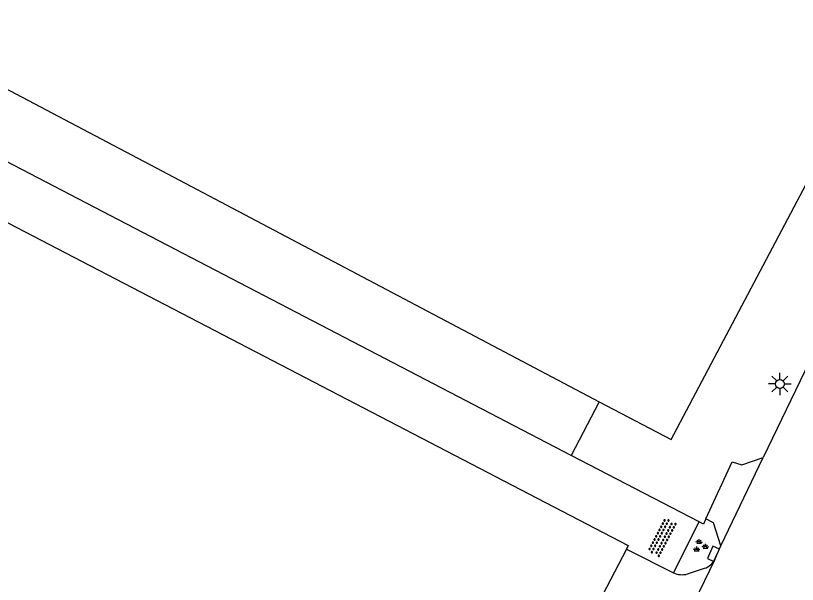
# Model space of a CAD drawing. Extents: x 135999 to 138000, y 396000 to 398501.
# Drawn here: x 136178.9 to 136222.5, y 397908.55 to 397940.28 of the extents above; entities that cross this region are included whole.
import ezdxf

# ---------------------------------------------------------------- set-up
doc = ezdxf.new("R2010")
doc.units = 0
for name, color, linetype in [('gg-afsc-hekwerk', 7, 'Continuous'), ('gg-bbg-hoofdgebouw', 7, 'Continuous'), ('gg-knt-verharding', 7, 'Continuous'), ('gg-knt-verharding nz', 7, 'Continuous'), ('gt-grn-groengrens', 7, 'Continuous'), ('gt-symb-groenvak', 7, 'Continuous'), ('gt-symb-kolk', 7, 'Continuous'), ('gt-symb-lichtmast', 7, 'Continuous'), ('gt-symb-overige verharding', 7, 'Continuous')]:
    doc.layers.add(name, color=color, linetype=linetype)

# ---------------------------------------------------------------- blocks, each defined once
blk = doc.blocks.new('gt0-OVH')
at = {"layer": 'gt-symb-overige verharding'}
for points in [[(-0.972, 0.298), (-0.967, 0.308), (-0.965, 0.319), (-0.966, 0.33), (-0.971, 0.34), (-0.978, 0.348), (-0.988, 0.353), (-0.999, 0.355), (-1.01, 0.354), (-1.02, 0.349), (-1.028, 0.342), (-1.033, 0.332), (-1.035, 0.321), (-1.034, 0.31), (-1.029, 0.3), (-1.022, 0.292), (-1.012, 0.287), (-1.001, 0.285), (-0.99, 0.286), (-0.98, 0.291)], [(-0.872, 0.106), (-0.867, 0.116), (-0.865, 0.126), (-0.866, 0.137), (-0.871, 0.147), (-0.878, 0.156), (-0.888, 0.161), (-0.899, 0.163), (-0.91, 0.162), (-0.92, 0.157), (-0.928, 0.15), (-0.933, 0.14), (-0.935, 0.129), (-0.934, 0.118), (-0.929, 0.108), (-0.922, 0.1), (-0.912, 0.095), (-0.901, 0.092), (-0.89, 0.094), (-0.88, 0.098)], [(-0.772, 0.298), (-0.767, 0.308), (-0.765, 0.319), (-0.766, 0.33), (-0.771, 0.34), (-0.778, 0.348), (-0.788, 0.353), (-0.799, 0.355), (-0.81, 0.354), (-0.82, 0.349), (-0.828, 0.342), (-0.833, 0.332), (-0.835, 0.321), (-0.834, 0.31), (-0.829, 0.3), (-0.822, 0.292), (-0.812, 0.287), (-0.801, 0.285), (-0.79, 0.286), (-0.78, 0.291)], [(-0.672, 0.106), (-0.667, 0.116), (-0.665, 0.126), (-0.666, 0.137), (-0.671, 0.147), (-0.678, 0.156), (-0.688, 0.161), (-0.699, 0.163), (-0.71, 0.162), (-0.72, 0.157), (-0.728, 0.15), (-0.733, 0.14), (-0.735, 0.129), (-0.734, 0.118), (-0.729, 0.108), (-0.722, 0.1), (-0.712, 0.095), (-0.701, 0.092), (-0.69, 0.094), (-0.68, 0.098)], [(-0.572, 0.298), (-0.567, 0.308), (-0.565, 0.319), (-0.566, 0.33), (-0.571, 0.34), (-0.578, 0.348), (-0.588, 0.353), (-0.599, 0.355), (-0.61, 0.354), (-0.62, 0.349), (-0.628, 0.342), (-0.633, 0.332), (-0.635, 0.321), (-0.634, 0.31), (-0.629, 0.3), (-0.622, 0.292), (-0.612, 0.287), (-0.601, 0.285), (-0.59, 0.286), (-0.58, 0.291)], [(-0.472, 0.106), (-0.467, 0.116), (-0.465, 0.126), (-0.466, 0.137), (-0.471, 0.147), (-0.478, 0.156), (-0.488, 0.161), (-0.499, 0.163), (-0.51, 0.162), (-0.52, 0.157), (-0.528, 0.15), (-0.533, 0.14), (-0.535, 0.129), (-0.534, 0.118), (-0.529, 0.108), (-0.522, 0.1), (-0.512, 0.095), (-0.501, 0.092), (-0.49, 0.094), (-0.48, 0.098)], [(-0.372, 0.298), (-0.367, 0.308), (-0.365, 0.319), (-0.366, 0.33), (-0.371, 0.34), (-0.378, 0.348), (-0.388, 0.353), (-0.399, 0.355), (-0.41, 0.354), (-0.42, 0.349), (-0.428, 0.342), (-0.433, 0.332), (-0.435, 0.321), (-0.434, 0.31), (-0.429, 0.3), (-0.422, 0.292), (-0.412, 0.287), (-0.401, 0.285), (-0.39, 0.286), (-0.38, 0.291)], [(-0.272, 0.106), (-0.267, 0.116), (-0.265, 0.126), (-0.266, 0.137), (-0.271, 0.147), (-0.278, 0.156), (-0.288, 0.161), (-0.299, 0.163), (-0.31, 0.162), (-0.32, 0.157), (-0.328, 0.15), (-0.333, 0.14), (-0.335, 0.129), (-0.334, 0.118), (-0.329, 0.108), (-0.322, 0.1), (-0.312, 0.095), (-0.301, 0.092), (-0.29, 0.094), (-0.28, 0.098)], [(-0.172, 0.298), (-0.167, 0.308), (-0.165, 0.319), (-0.166, 0.33), (-0.171, 0.34), (-0.178, 0.348), (-0.188, 0.353), (-0.199, 0.355), (-0.21, 0.354), (-0.22, 0.349), (-0.228, 0.342), (-0.233, 0.332), (-0.235, 0.321), (-0.234, 0.31), (-0.229, 0.3), (-0.222, 0.292), (-0.212, 0.287), (-0.201, 0.285), (-0.19, 0.286), (-0.18, 0.291)], [(-0.072, 0.106), (-0.067, 0.116), (-0.065, 0.126), (-0.066, 0.137), (-0.071, 0.147), (-0.078, 0.156), (-0.088, 0.161), (-0.099, 0.163), (-0.11, 0.162), (-0.12, 0.157), (-0.128, 0.15), (-0.133, 0.14), (-0.135, 0.129), (-0.134, 0.118), (-0.129, 0.108), (-0.122, 0.1), (-0.112, 0.095), (-0.101, 0.092), (-0.09, 0.094), (-0.08, 0.098)], [(0.028, 0.298), (0.033, 0.308), (0.035, 0.319), (0.034, 0.33), (0.029, 0.34), (0.022, 0.348), (0.012, 0.353), (0.001, 0.355), (-0.01, 0.354), (-0.02, 0.349), (-0.028, 0.342), (-0.033, 0.332), (-0.035, 0.321), (-0.034, 0.31), (-0.029, 0.3), (-0.022, 0.292), (-0.012, 0.287), (-0.001, 0.285), (0.01, 0.286), (0.02, 0.291)], [(0.128, 0.106), (0.133, 0.116), (0.135, 0.126), (0.134, 0.137), (0.129, 0.147), (0.122, 0.156), (0.112, 0.161), (0.101, 0.163), (0.09, 0.162), (0.08, 0.157), (0.072, 0.15), (0.067, 0.14), (0.065, 0.129), (0.066, 0.118), (0.071, 0.108), (0.078, 0.1), (0.088, 0.095), (0.099, 0.092), (0.11, 0.094), (0.12, 0.098)], [(0.228, 0.298), (0.233, 0.308), (0.235, 0.319), (0.234, 0.33), (0.229, 0.34), (0.222, 0.348), (0.212, 0.353), (0.201, 0.355), (0.19, 0.354), (0.18, 0.349), (0.172, 0.342), (0.167, 0.332), (0.165, 0.321), (0.166, 0.31), (0.171, 0.3), (0.178, 0.292), (0.188, 0.287), (0.199, 0.285), (0.21, 0.286), (0.22, 0.291)], [(0.328, 0.106), (0.333, 0.116), (0.335, 0.126), (0.334, 0.137), (0.329, 0.147), (0.322, 0.156), (0.312, 0.161), (0.301, 0.163), (0.29, 0.162), (0.28, 0.157), (0.272, 0.15), (0.267, 0.14), (0.265, 0.129), (0.266, 0.118), (0.271, 0.108), (0.278, 0.1), (0.288, 0.095), (0.299, 0.092), (0.31, 0.094), (0.32, 0.098)], [(0.428, 0.298), (0.433, 0.308), (0.435, 0.319), (0.434, 0.33), (0.429, 0.34), (0.422, 0.348), (0.412, 0.353), (0.401, 0.355), (0.39, 0.354), (0.38, 0.349), (0.372, 0.342), (0.367, 0.332), (0.365, 0.321), (0.366, 0.31), (0.371, 0.3), (0.378, 0.292), (0.388, 0.287), (0.399, 0.285), (0.41, 0.286), (0.42, 0.291)], [(0.528, 0.106), (0.533, 0.116), (0.535, 0.126), (0.534, 0.137), (0.529, 0.147), (0.522, 0.156), (0.512, 0.161), (0.501, 0.163), (0.49, 0.162), (0.48, 0.157), (0.472, 0.15), (0.467, 0.14), (0.465, 0.129), (0.466, 0.118), (0.471, 0.108), (0.478, 0.1), (0.488, 0.095), (0.499, 0.092), (0.51, 0.094), (0.52, 0.098)], [(0.628, 0.298), (0.633, 0.308), (0.635, 0.319), (0.634, 0.33), (0.629, 0.34), (0.622, 0.348), (0.612, 0.353), (0.601, 0.355), (0.59, 0.354), (0.58, 0.349), (0.572, 0.342), (0.567, 0.332), (0.565, 0.321), (0.566, 0.31), (0.571, 0.3), (0.578, 0.292), (0.588, 0.287), (0.599, 0.285), (0.61, 0.286), (0.62, 0.291)], [(0.728, 0.106), (0.733, 0.116), (0.735, 0.126), (0.734, 0.137), (0.729, 0.147), (0.722, 0.156), (0.712, 0.161), (0.701, 0.163), (0.69, 0.162), (0.68, 0.157), (0.672, 0.15), (0.667, 0.14), (0.665, 0.129), (0.666, 0.118), (0.671, 0.108), (0.678, 0.1), (0.688, 0.095), (0.699, 0.092), (0.71, 0.094), (0.72, 0.098)], [(0.828, 0.298), (0.833, 0.308), (0.835, 0.319), (0.834, 0.33), (0.829, 0.34), (0.822, 0.348), (0.812, 0.353), (0.801, 0.355), (0.79, 0.354), (0.78, 0.349), (0.772, 0.342), (0.767, 0.332), (0.765, 0.321), (0.766, 0.31), (0.771, 0.3), (0.778, 0.292), (0.788, 0.287), (0.799, 0.285), (0.81, 0.286), (0.82, 0.291)], [(0.928, 0.106), (0.933, 0.116), (0.935, 0.126), (0.934, 0.137), (0.929, 0.147), (0.922, 0.156), (0.912, 0.161), (0.901, 0.163), (0.89, 0.162), (0.88, 0.157), (0.872, 0.15), (0.867, 0.14), (0.865, 0.129), (0.866, 0.118), (0.871, 0.108), (0.878, 0.1), (0.888, 0.095), (0.899, 0.092), (0.91, 0.094), (0.92, 0.098)], [(1.028, 0.298), (1.033, 0.308), (1.035, 0.319), (1.034, 0.33), (1.029, 0.34), (1.022, 0.348), (1.012, 0.353), (1.001, 0.355), (0.99, 0.354), (0.98, 0.349), (0.972, 0.342), (0.967, 0.332), (0.965, 0.321), (0.966, 0.31), (0.971, 0.3), (0.978, 0.292), (0.988, 0.287), (0.999, 0.285), (1.01, 0.286), (1.02, 0.291)], [(-0.972, -0.142), (-0.967, -0.132), (-0.965, -0.121), (-0.966, -0.11), (-0.971, -0.1), (-0.978, -0.092), (-0.988, -0.087), (-0.999, -0.085), (-1.01, -0.086), (-1.02, -0.091), (-1.028, -0.098), (-1.033, -0.108), (-1.035, -0.119), (-1.034, -0.13), (-1.029, -0.14), (-1.022, -0.148), (-1.012, -0.153), (-1.001, -0.155), (-0.99, -0.154), (-0.98, -0.149)], [(-0.872, -0.334), (-0.867, -0.324), (-0.865, -0.314), (-0.866, -0.303), (-0.871, -0.293), (-0.878, -0.284), (-0.888, -0.279), (-0.899, -0.277), (-0.91, -0.278), (-0.92, -0.283), (-0.928, -0.29), (-0.933, -0.3), (-0.935, -0.311), (-0.934, -0.322), (-0.929, -0.332), (-0.922, -0.34), (-0.912, -0.345), (-0.901, -0.348), (-0.89, -0.346), (-0.88, -0.342)], [(-0.772, -0.142), (-0.767, -0.132), (-0.765, -0.121), (-0.766, -0.11), (-0.771, -0.1), (-0.778, -0.092), (-0.788, -0.087), (-0.799, -0.085), (-0.81, -0.086), (-0.82, -0.091), (-0.828, -0.098), (-0.833, -0.108), (-0.835, -0.119), (-0.834, -0.13), (-0.829, -0.14), (-0.822, -0.148), (-0.812, -0.153), (-0.801, -0.155), (-0.79, -0.154), (-0.78, -0.149)], [(-0.672, -0.334), (-0.667, -0.324), (-0.665, -0.314), (-0.666, -0.303), (-0.671, -0.293), (-0.678, -0.284), (-0.688, -0.279), (-0.699, -0.277), (-0.71, -0.278), (-0.72, -0.283), (-0.728, -0.29), (-0.733, -0.3), (-0.735, -0.311), (-0.734, -0.322), (-0.729, -0.332), (-0.722, -0.34), (-0.712, -0.345), (-0.701, -0.348), (-0.69, -0.346), (-0.68, -0.342)], [(-0.572, -0.142), (-0.567, -0.132), (-0.565, -0.121), (-0.566, -0.11), (-0.571, -0.1), (-0.578, -0.092), (-0.588, -0.087), (-0.599, -0.085), (-0.61, -0.086), (-0.62, -0.091), (-0.628, -0.098), (-0.633, -0.108), (-0.635, -0.119), (-0.634, -0.13), (-0.629, -0.14), (-0.622, -0.148), (-0.612, -0.153), (-0.601, -0.155), (-0.59, -0.154), (-0.58, -0.149)], [(-0.472, -0.334), (-0.467, -0.324), (-0.465, -0.314), (-0.466, -0.303), (-0.471, -0.293), (-0.478, -0.284), (-0.488, -0.279), (-0.499, -0.277), (-0.51, -0.278), (-0.52, -0.283), (-0.528, -0.29), (-0.533, -0.3), (-0.535, -0.311), (-0.534, -0.322), (-0.529, -0.332), (-0.522, -0.34), (-0.512, -0.345), (-0.501, -0.348), (-0.49, -0.346), (-0.48, -0.342)], [(-0.372, -0.142), (-0.367, -0.132), (-0.365, -0.121), (-0.366, -0.11), (-0.371, -0.1), (-0.378, -0.092), (-0.388, -0.087), (-0.399, -0.085), (-0.41, -0.086), (-0.42, -0.091), (-0.428, -0.098), (-0.433, -0.108), (-0.435, -0.119), (-0.434, -0.13), (-0.429, -0.14), (-0.422, -0.148), (-0.412, -0.153), (-0.401, -0.155), (-0.39, -0.154), (-0.38, -0.149)], [(-0.272, -0.334), (-0.267, -0.324), (-0.265, -0.314), (-0.266, -0.303), (-0.271, -0.293), (-0.278, -0.284), (-0.288, -0.279), (-0.299, -0.277), (-0.31, -0.278), (-0.32, -0.283), (-0.328, -0.29), (-0.333, -0.3), (-0.335, -0.311), (-0.334, -0.322), (-0.329, -0.332), (-0.322, -0.34), (-0.312, -0.345), (-0.301, -0.348), (-0.29, -0.346), (-0.28, -0.342)], [(-0.172, -0.142), (-0.167, -0.132), (-0.165, -0.121), (-0.166, -0.11), (-0.171, -0.1), (-0.178, -0.092), (-0.188, -0.087), (-0.199, -0.085), (-0.21, -0.086), (-0.22, -0.091), (-0.228, -0.098), (-0.233, -0.108), (-0.235, -0.119), (-0.234, -0.13), (-0.229, -0.14), (-0.222, -0.148), (-0.212, -0.153), (-0.201, -0.155), (-0.19, -0.154), (-0.18, -0.149)], [(-0.072, -0.334), (-0.067, -0.324), (-0.065, -0.314), (-0.066, -0.303), (-0.071, -0.293), (-0.078, -0.284), (-0.088, -0.279), (-0.099, -0.277), (-0.11, -0.278), (-0.12, -0.283), (-0.128, -0.29), (-0.133, -0.3), (-0.135, -0.311), (-0.134, -0.322), (-0.129, -0.332), (-0.122, -0.34), (-0.112, -0.345), (-0.101, -0.348), (-0.09, -0.346), (-0.08, -0.342)], [(0.028, -0.142), (0.033, -0.132), (0.035, -0.121), (0.034, -0.11), (0.029, -0.1), (0.022, -0.092), (0.012, -0.087), (0.001, -0.085), (-0.01, -0.086), (-0.02, -0.091), (-0.028, -0.098), (-0.033, -0.108), (-0.035, -0.119), (-0.034, -0.13), (-0.029, -0.14), (-0.022, -0.148), (-0.012, -0.153), (-0.001, -0.155), (0.01, -0.154), (0.02, -0.149)], [(0.128, -0.334), (0.133, -0.324), (0.135, -0.314), (0.134, -0.303), (0.129, -0.293), (0.122, -0.284), (0.112, -0.279), (0.101, -0.277), (0.09, -0.278), (0.08, -0.283), (0.072, -0.29), (0.067, -0.3), (0.065, -0.311), (0.066, -0.322), (0.071, -0.332), (0.078, -0.34), (0.088, -0.345), (0.099, -0.348), (0.11, -0.346), (0.12, -0.342)], [(0.228, -0.142), (0.233, -0.132), (0.235, -0.121), (0.234, -0.11), (0.229, -0.1), (0.222, -0.092), (0.212, -0.087), (0.201, -0.085), (0.19, -0.086), (0.18, -0.091), (0.172, -0.098), (0.167, -0.108), (0.165, -0.119), (0.166, -0.13), (0.171, -0.14), (0.178, -0.148), (0.188, -0.153), (0.199, -0.155), (0.21, -0.154), (0.22, -0.149)], [(0.328, -0.334), (0.333, -0.324), (0.335, -0.314), (0.334, -0.303), (0.329, -0.293), (0.322, -0.284), (0.312, -0.279), (0.301, -0.277), (0.29, -0.278), (0.28, -0.283), (0.272, -0.29), (0.267, -0.3), (0.265, -0.311), (0.266, -0.322), (0.271, -0.332), (0.278, -0.34), (0.288, -0.345), (0.299, -0.348), (0.31, -0.346), (0.32, -0.342)], [(0.428, -0.142), (0.433, -0.132), (0.435, -0.121), (0.434, -0.11), (0.429, -0.1), (0.422, -0.092), (0.412, -0.087), (0.401, -0.085), (0.39, -0.086), (0.38, -0.091), (0.372, -0.098), (0.367, -0.108), (0.365, -0.119), (0.366, -0.13), (0.371, -0.14), (0.378, -0.148), (0.388, -0.153), (0.399, -0.155), (0.41, -0.154), (0.42, -0.149)], [(0.528, -0.334), (0.533, -0.324), (0.535, -0.314), (0.534, -0.303), (0.529, -0.293), (0.522, -0.284), (0.512, -0.279), (0.501, -0.277), (0.49, -0.278), (0.48, -0.283), (0.472, -0.29), (0.467, -0.3), (0.465, -0.311), (0.466, -0.322), (0.471, -0.332), (0.478, -0.34), (0.488, -0.345), (0.499, -0.348), (0.51, -0.346), (0.52, -0.342)], [(0.628, -0.142), (0.633, -0.132), (0.635, -0.121), (0.634, -0.11), (0.629, -0.1), (0.622, -0.092), (0.612, -0.087), (0.601, -0.085), (0.59, -0.086), (0.58, -0.091), (0.572, -0.098), (0.567, -0.108), (0.565, -0.119), (0.566, -0.13), (0.571, -0.14), (0.578, -0.148), (0.588, -0.153), (0.599, -0.155), (0.61, -0.154), (0.62, -0.149)], [(0.728, -0.334), (0.733, -0.324), (0.735, -0.314), (0.734, -0.303), (0.729, -0.293), (0.722, -0.284), (0.712, -0.279), (0.701, -0.277), (0.69, -0.278), (0.68, -0.283), (0.672, -0.29), (0.667, -0.3), (0.665, -0.311), (0.666, -0.322), (0.671, -0.332), (0.678, -0.34), (0.688, -0.345), (0.699, -0.348), (0.71, -0.346), (0.72, -0.342)], [(0.828, -0.142), (0.833, -0.132), (0.835, -0.121), (0.834, -0.11), (0.829, -0.1), (0.822, -0.092), (0.812, -0.087), (0.801, -0.085), (0.79, -0.086), (0.78, -0.091), (0.772, -0.098), (0.767, -0.108), (0.765, -0.119), (0.766, -0.13), (0.771, -0.14), (0.778, -0.148), (0.788, -0.153), (0.799, -0.155), (0.81, -0.154), (0.82, -0.149)], [(0.928, -0.334), (0.933, -0.324), (0.935, -0.314), (0.934, -0.303), (0.929, -0.293), (0.922, -0.284), (0.912, -0.279), (0.901, -0.277), (0.89, -0.278), (0.88, -0.283), (0.872, -0.29), (0.867, -0.3), (0.865, -0.311), (0.866, -0.322), (0.871, -0.332), (0.878, -0.34), (0.888, -0.345), (0.899, -0.348), (0.91, -0.346), (0.92, -0.342)], [(1.028, -0.142), (1.033, -0.132), (1.035, -0.121), (1.034, -0.11), (1.029, -0.1), (1.022, -0.092), (1.012, -0.087), (1.001, -0.085), (0.99, -0.086), (0.98, -0.091), (0.972, -0.098), (0.967, -0.108), (0.965, -0.119), (0.966, -0.13), (0.971, -0.14), (0.978, -0.148), (0.988, -0.153), (0.999, -0.155), (1.01, -0.154), (1.02, -0.149)]]:
    blk.add_lwpolyline(points, close=True, dxfattribs=at)
blk = doc.blocks.new('gt0-GRVAK')
at = {"layer": 'gt-symb-groenvak'}
for p, q in [((-0.11, 0.189), (-0.228, 0.24)), ((-0.182, 0.153), (0.088, 0.153)), ((-0.091, 0.211), (-0.156, 0.322)), ((-0.047, 0.214), (-0.047, 0.393)), ((-0.004, 0.211), (0.061, 0.322)), ((0.015, 0.189), (0.133, 0.24)), ((0.262, -0.052), (0.197, 0.059)), ((0.305, -0.049), (0.305, 0.13)), ((0.349, -0.052), (0.414, 0.059)), ((-0.245, -0.228), (-0.363, -0.177)), ((-0.318, -0.264), (-0.047, -0.264)), ((-0.226, -0.206), (-0.291, -0.095)), ((-0.183, -0.203), (-0.183, -0.024)), ((-0.139, -0.206), (-0.074, -0.095)), ((-0.12, -0.228), (-0.002, -0.177)), ((0.243, -0.074), (0.125, -0.023)), ((0.17, -0.11), (0.441, -0.11)), ((0.368, -0.074), (0.486, -0.023))]:
    blk.add_line(p, q, dxfattribs=at)
blk = doc.blocks.new('gt0-KOLK')
at = {"layer": 'gt-symb-kolk'}
blk.add_lwpolyline([(0, 0), (0.375, 0), (0.375, 0.4), (-0.375, 0.4), (-0.375, 0), (0, 0)], dxfattribs=at)
blk = doc.blocks.new('gt0-LMAST')
at = {"layer": 'gt-symb-lichtmast'}
for p, q in [((-0.182, 0.173), (-0.447, 0.438)), ((-0.005, 0.246), (-0.005, 0.621)), ((0.172, 0.173), (0.437, 0.438)), ((-0.255, -0.004), (-0.63, -0.004)), ((-0.182, -0.181), (-0.447, -0.446)), ((-0.005, -0.254), (-0.005, -0.629)), ((0.437, -0.446), (0.172, -0.181)), ((0.245, -0.004), (0.62, -0.004))]:
    blk.add_line(p, q, dxfattribs=at)
blk.add_circle((-0.005, -0.004), 0.25, dxfattribs=at)

msp = doc.modelspace()

# ---------------------------------------------------------------- linework, layer by layer
at = {"layer": 'gg-afsc-hekwerk'}
for p, q in [((136209.889, 397915.743), (136170.145, 397936.431)), ((136211.45, 397918.741), (136209.889, 397915.743)), ((136217.017, 397912.033), (136209.889, 397915.743)), ((136217.258, 397911.907), (136217.017, 397912.033))]:
    msp.add_line(p, q, dxfattribs=at)
at = {"layer": 'gg-bbg-hoofdgebouw'}
for p, q in [((136128.38, 397962.6), (136186.378, 397931.978)), ((136186.378, 397931.978), (136211.45, 397918.741)), ((136212.961, 397910.518), (136210.351, 397905.503))]:
    msp.add_line(p, q, dxfattribs=at)
for points in [[(136211.45, 397918.741), (136215.456, 397916.626), (136231.388, 397946.795), (136231.473, 397946.751), (136234.427, 397952.362), (136205.62, 397967.628)], [(136162.218, 397921.219), (136168.76, 397933.77), (136213.061, 397910.71), (136212.961, 397910.518)]]:
    msp.add_lwpolyline(points, dxfattribs=at)
at = {"layer": 'gg-knt-verharding'}
for p, q in [((136215.592, 397909.199), (136217.017, 397912.033)), ((136212.961, 397910.518), (136215.592, 397909.199)), ((136217.888, 397909.932), (136218.229, 397910.698)), ((136217.888, 397909.932), (136213.993, 397901.862)), ((136216.373, 397909.134), (136217.329, 397909.445))]:
    msp.add_line(p, q, dxfattribs=at)
for points in [[(136235.762, 397948.336), (136235.427, 397946.862), (136234.923, 397945.437), (136232.433, 397940.178), (136220.589, 397915.633)], [(136217.396, 397912.199), (136218.863, 397915.377), (136219.411, 397915.21), (136220.589, 397915.633)], [(136218.229, 397910.698), (136217.813, 397911.991), (136217.396, 397912.199)]]:
    msp.add_lwpolyline(points, dxfattribs=at)
for centre, radius, start, end in [((136217.02, 397910.364), 0.969, 288.5712, 333.5535), ((136216.063, 397910.138), 1.051, 243.3521, 287.1328)]:
    msp.add_arc(centre, radius, start, end, dxfattribs=at)
at = {"layer": 'gg-knt-verharding nz'}
msp.add_line((136218.229, 397910.698), (136220.589, 397915.633), dxfattribs=at)
at = {"layer": 'gt-grn-groengrens'}
msp.add_line((136217.396, 397912.199), (136217.258, 397911.907), dxfattribs=at)

# ---------------------------------------------------------------- block references
at = {"layer": 'gt-symb-groenvak'}
msp.add_blockref('gt0-GRVAK', (136217.07, 397910.687), dxfattribs=at)
at = {"layer": 'gt-symb-kolk', "rotation": 66.05963452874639}
msp.add_blockref('gt0-KOLK', (136217.996, 397910.174), dxfattribs=at)
at = {"layer": 'gt-symb-lichtmast'}
msp.add_blockref('gt0-LMAST', (136221.528, 397919.734), dxfattribs=at)
at = {"layer": 'gt-symb-overige verharding', "rotation": -117.64114231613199}
msp.add_blockref('gt0-OVH', (136214.951, 397911.175), dxfattribs=at)

doc.saveas('drawing.dxf')
